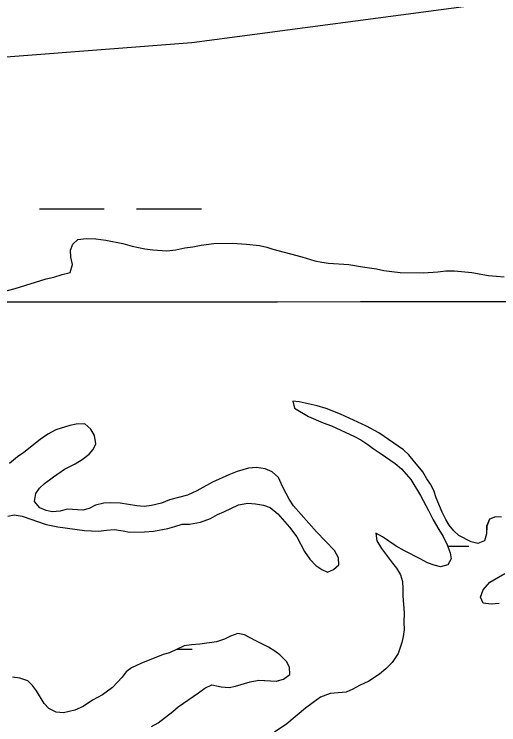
# Model space of a CAD drawing. Extents: x 3281947 to 3319794, y 715894 to 741249.
# Drawn here: x 3300469.4 to 3300708.6, y 727128.9 to 727479.6 of the extents above; entities that cross this region are included whole.
import ezdxf

# ---------------------------------------------------------------- set-up
doc = ezdxf.new("R2010")
doc.units = 0
for name, color, linetype in [('V-GRID-MAJR', 7, 'Continuous'), ('V-TOPO-SHOR', 7, 'Continuous'), ('V-WETL-SWMP', 7, 'Continuous')]:
    doc.layers.add(name, color=color, linetype=linetype)

msp = doc.modelspace()

# ---------------------------------------------------------------- linework, layer by layer
at = {"layer": 'V-GRID-MAJR'}
msp.add_spline([(3286082.416, 727332.685), (3291331.5, 727333.83), (3296580.583, 727335.738), (3301829.665, 727338.411), (3307078.748, 727341.846), (3312327.829, 727346.045), (3317576.91, 727351.008), (3317576.911, 727351.008)], degree=3, dxfattribs=at)
at = {"layer": 'V-TOPO-SHOR'}
for points in [[(3300466.163, 727343.2440000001), (3300469.894, 727344.275), (3300485.223, 727349.055), (3300488.953, 727349.819), (3300493.0840000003, 727351.111), (3300497.0810000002, 727352.137), (3300498.179, 727355.983), (3300497.282, 727359.712), (3300497.18, 727363.169), (3300498.4020000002, 727366.082), (3300500.8170000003, 727368.453), (3300505.073, 727368.814), (3300509.724, 727368.64), (3300514.637, 727368.062), (3300522.997, 727366.393), (3300527.636, 727365.023), (3300533.872, 727363.77), (3300537.855, 727363.335), (3300544.765, 727362.875), (3300549.156, 727363.366), (3300553.682, 727364.257), (3300557.54, 727364.753), (3300561.669, 727365.645), (3300567.924, 727366.387), (3300577.097, 727366.571), (3300584.1380000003, 727366.108), (3300590.511, 727365.387), (3300594.093, 727364.558), (3300597.143, 727363.6), (3300611.3310000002, 727359.882), (3300617.825, 727357.83), (3300621.276, 727357.134), (3300624.596, 727356.706)], [(3300624.596, 727356.706), (3300634.56, 727356.085), (3300641.326, 727354.828), (3300648.232, 727353.968), (3300651.812, 727353.138), (3300655.795, 727352.571), (3300659.912, 727352.135), (3300671.475, 727351.897), (3300678.524, 727352.366), (3300682.5160000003, 727352.995), (3300686.769, 727352.956), (3300695.4020000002, 727352.082), (3300703.495, 727350.546), (3300707.481, 727350.245), (3300711.333, 727349.943)], [(3300710.002, 727231.389), (3300706.944, 727231.549), (3300704.009, 727230.379), (3300702.649, 727226.936), (3300702.617, 727223.213), (3300701.654, 727219.7660000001), (3300698.3200000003, 727218.335), (3300695.002, 727219.162), (3300688.918, 727222.273), (3300686.413, 727224.557), (3300684.176, 727227.3690000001), (3300682.475, 727230.174), (3300680.646, 727233.781), (3300677.654, 727240.984), (3300676.488, 727244.451), (3300674.9220000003, 727247.654), (3300673.0870000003, 727250.331), (3300671.122, 727253.671), (3300666.39, 727259.561), (3300664.153, 727262.109), (3300661.517, 727264.657), (3300649.4960000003, 727273.006), (3300643.278, 727276.252), (3300630.4390000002, 727282.216), (3300623.418, 727284.938), (3300618.911, 727286.308), (3300610.156, 727288.247), (3300606.969, 727288.542), (3300607.735, 727285.079), (3300614.7430000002, 727281.028), (3300621.893, 727277.907), (3300625.999, 727276.408), (3300637.386, 727271.253), (3300640.558, 727269.498), (3300643.995, 727267.206), (3300646.6350000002, 727265.189), (3300650.071, 727263.032), (3300657.468, 727257.781), (3300660.6350000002, 727255.228), (3300665.241, 727250.001), (3300669.953, 727242.116), (3300674.008, 727234.637), (3300676.2260000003, 727230.099), (3300678.975, 727225.2880000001), (3300681.203, 727221.812), (3300683.161, 727217.6730000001), (3300684.586, 727213.807), (3300685.092, 727210.745), (3300683.47, 727207.835)], [(3300575.4050000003, 727252.272), (3300567.262, 727248.625), (3300559.515, 727244.308), (3300554.9760000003, 727242.221), (3300546.049, 727239.909), (3300542.049, 727238.35), (3300537.253, 727237.197), (3300533.528, 727236.697), (3300529.94, 727236.996), (3300521.711, 727238.2660000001), (3300516.927, 727238.442), (3300513.736, 727238.338), (3300509.607, 727237.312), (3300506.4020000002, 727235.6140000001), (3300503.336, 727234.844), (3300495.631, 727235.311), (3300492.0330000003, 727234.281), (3300488.177, 727234.049), (3300485.123, 727234.608), (3300482.08, 727235.964), (3300479.448, 727239.177), (3300480.015, 727243.028), (3300481.9, 727245.67), (3300484.3140000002, 727248.039), (3300488.73, 727251.324), (3300494.2120000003, 727254.996), (3300499.4220000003, 727257.74), (3300502.898, 727259.836), (3300506.375, 727262.463), (3300508.39, 727264.706), (3300509.7460000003, 727267.618), (3300509.117, 727271.745), (3300507.285, 727274.817), (3300504.251, 727277.504), (3300499.9960000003, 727277.274), (3300496.801, 727276.639), (3300490.001, 727274.442), (3300485.9960000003, 727272.351), (3300482.25, 727269.725), (3300474.082, 727263.286), (3300471.006, 727261.187), (3300467.123, 727257.898)], [(3300466.224, 727231.854), (3300469.419, 727232.491), (3300473.4, 727231.7880000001), (3300485.197, 727227.827), (3300490.901, 727226.58), (3300504.178, 727224.866), (3300511.086, 727224.5380000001), (3300514.944, 727225.036), (3300518.802, 727225.265), (3300523.183, 727224.696), (3300526.3680000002, 727224.002), (3300533.812, 727224.067), (3300538.201, 727224.4280000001), (3300545.259, 727225.826), (3300548.724, 727226.726), (3300552.322, 727227.889), (3300555.912, 727227.9890000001), (3300561.37, 727228.872), (3300566.306, 727230.688), (3300569.7770000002, 727232.65), (3300572.847, 727233.953), (3300580.056, 727237.475), (3300584.715, 727238.231), (3300588.568, 727237.93), (3300592.551, 727237.363), (3300595.7290000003, 727236.138), (3300599.557, 727233.0480000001), (3300605.347, 727226.482), (3300608.892, 727221.665), (3300612.683, 727214.454), (3300615.304, 727210.5750000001), (3300618.335, 727207.491), (3300621.241, 727205.469), (3300624.154, 727204.247), (3300627.09, 727205.549), (3300629.636, 727207.921), (3300629.536, 727211.378), (3300627.574, 727214.982), (3300618.6180000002, 727224.1020000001), (3300607.301, 727236.966), (3300605.204, 727240.175), (3300603.6350000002, 727242.978), (3300601.804, 727246.452), (3300599.85, 727250.988), (3300596.686, 727253.675), (3300593.2430000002, 727255.301), (3300588.9960000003, 727255.873), (3300585.137, 727255.508), (3300579.407, 727253.831), (3300575.4050000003, 727252.272)], [(3300683.47, 727207.835), (3300679.874, 727206.936), (3300676.6890000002, 727207.63), (3300673.377, 727208.857), (3300669.806, 727210.88), (3300662.132, 727214.804), (3300658.032, 727217.1020000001), (3300651.294, 727221.681), (3300647.853, 727223.441), (3300648.353, 727219.713), (3300650.71, 727215.838), (3300656.094, 727208.611), (3300658.066, 727206.203), (3300660.166, 727202.993), (3300661.065, 727199.661), (3300661.3000000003, 727196.204), (3300661.268, 727192.483), (3300661.988, 727184.101), (3300661.8140000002, 727179.452), (3300661.915, 727175.861), (3300661.487, 727172.542), (3300660.794, 727169.49), (3300659.017, 727164.057), (3300656.053, 727159.697), (3300652.836, 727156.536), (3300649.754, 727153.905), (3300644.404, 727150.3640000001), (3300639.8680000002, 727148.279), (3300636.661, 727146.446), (3300633.325, 727145.014), (3300625.344, 727144.421), (3300620.674, 727142.469), (3300616.928, 727139.845), (3300613.183, 727137.087), (3300604.073, 727129.327), (3300597.923, 727125.261)], [(3300708.8200000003, 727188.731), (3300704.828, 727188.3690000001), (3300700.845, 727188.936), (3300699.543, 727191.873), (3300700.9050000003, 727195.448), (3300704.261, 727199.272), (3300711.611, 727203.593)], [(3300605.257, 727157.362), (3300603.819, 727160.1680000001), (3300600.526, 727163.387), (3300598.148, 727165.269), (3300594.978, 727167.291), (3300588.756, 727170.27), (3300583.069, 727173.246), (3300579.751, 727173.9400000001), (3300576.151, 727172.644), (3300573.214, 727171.208), (3300569.345, 727169.781), (3300561.094, 727168.659), (3300556.971, 727168.431), (3300553.379, 727167.932), (3300546.037, 727164.409), (3300542.973, 727163.639), (3300531.899, 727159.219), (3300527.359, 727156.9990000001), (3300524.684, 727155.029), (3300522.665, 727152.389), (3300517.969, 727147.2490000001), (3300513.019, 727143.704), (3300508.075, 727141.09), (3300503.529, 727137.941), (3300499.392, 727136.118), (3300493.663, 727134.84), (3300490.077, 727135.137), (3300486.506, 727136.8960000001), (3300484.136, 727139.444), (3300480.335, 727145.594), (3300478.5, 727148.269), (3300476.126, 727150.5480000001), (3300472.151, 727151.914), (3300468.565, 727152.344)], [(3300537.202, 727128.067), (3300540.409, 727129.898), (3300547.769, 727135.549), (3300550.315, 727137.785), (3300560.346, 727144.607), (3300563.557, 727146.97), (3300566.896, 727148.6680000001), (3300571.541, 727147.6950000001), (3300575.524, 727147.261), (3300578.719, 727147.898), (3300585.917, 727150.093), (3300590.177, 727150.984), (3300598.8140000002, 727150.3740000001), (3300602.279, 727151.408), (3300605.49, 727153.772), (3300605.257, 727157.362)]]:
    msp.add_lwpolyline(points, dxfattribs=at)
at = {"layer": 'V-WETL-SWMP'}
for p, q in [((3300481.8140903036, 727383.4902456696), (3300513.8140903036, 727383.4902456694)), ((3300529.8140903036, 727383.4902456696), (3300561.8140903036, 727383.4902456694)), ((3300683.412318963, 727216.9892456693), (3300693.8140903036, 727216.9892456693)), ((3300549.869023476, 727166.2472456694), (3300557.2220903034, 727166.2472456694))]:
    msp.add_line(p, q, dxfattribs=at)
for points in [[(3300707.4590000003, 727485.419), (3300557.15, 727465.362), (3300426.881, 727455.333)], [(3300466.163, 727343.2440000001), (3300469.894, 727344.274), (3300485.223, 727349.054), (3300488.952, 727349.818), (3300493.0840000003, 727351.11), (3300497.0810000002, 727352.137), (3300498.179, 727355.982), (3300497.282, 727359.712), (3300497.18, 727363.169), (3300498.4020000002, 727366.082), (3300500.816, 727368.453), (3300505.073, 727368.814), (3300509.724, 727368.639), (3300514.637, 727368.063), (3300522.9960000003, 727366.393), (3300527.636, 727365.022), (3300533.872, 727363.769), (3300537.856, 727363.335), (3300544.764, 727362.8740000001), (3300549.1550000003, 727363.366), (3300553.682, 727364.256), (3300557.541, 727364.753), (3300561.67, 727365.6460000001), (3300567.924, 727366.387), (3300577.097, 727366.571), (3300584.1380000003, 727366.109), (3300590.512, 727365.387), (3300594.093, 727364.557), (3300597.142, 727363.599), (3300611.3310000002, 727359.883), (3300617.826, 727357.83), (3300621.276, 727357.135), (3300624.595, 727356.706), (3300634.559, 727356.085), (3300641.326, 727354.828)], [(3300641.326, 727354.828), (3300648.231, 727353.968), (3300651.812, 727353.138), (3300655.795, 727352.571), (3300659.911, 727352.135), (3300671.474, 727351.898), (3300678.523, 727352.366), (3300682.5160000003, 727352.995), (3300686.769, 727352.957), (3300695.401, 727352.081), (3300703.4960000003, 727350.546), (3300707.481, 727350.245), (3300711.333, 727349.944)], [(3300710.001, 727231.389), (3300706.9450000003, 727231.549), (3300704.0100000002, 727230.379), (3300702.65, 727226.936), (3300702.616, 727223.214), (3300701.6550000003, 727219.767), (3300698.319, 727218.335), (3300695.003, 727219.162), (3300688.917, 727222.274), (3300686.412, 727224.556), (3300684.177, 727227.368), (3300682.475, 727230.174), (3300680.646, 727233.78), (3300677.654, 727240.984), (3300676.489, 727244.451), (3300674.9220000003, 727247.655), (3300673.086, 727250.33), (3300671.122, 727253.671), (3300666.39, 727259.562), (3300664.153, 727262.108), (3300661.517, 727264.657), (3300649.4960000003, 727273.006), (3300643.278, 727276.252), (3300630.438, 727282.2170000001), (3300623.418, 727284.938), (3300618.911, 727286.308), (3300610.1550000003, 727288.248), (3300606.968, 727288.542), (3300607.734, 727285.079), (3300614.7430000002, 727281.028), (3300621.892, 727277.907), (3300625.999, 727276.408), (3300637.3850000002, 727271.254), (3300640.559, 727269.498), (3300643.994, 727267.207), (3300646.6350000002, 727265.1900000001), (3300650.071, 727263.032), (3300657.468, 727257.781), (3300660.6350000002, 727255.2270000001), (3300665.24, 727250.002), (3300669.954, 727242.117), (3300674.008, 727234.637), (3300676.227, 727230.098), (3300678.975, 727225.2880000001), (3300681.203, 727221.812), (3300683.16, 727217.6730000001), (3300684.5870000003, 727213.806), (3300685.091, 727210.7440000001), (3300683.47, 727207.834), (3300679.873, 727206.936), (3300676.6890000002, 727207.629), (3300673.377, 727208.856)], [(3300546.0500000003, 727239.909), (3300542.049, 727238.349), (3300537.253, 727237.196), (3300533.5270000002, 727236.698), (3300529.94, 727236.996), (3300521.711, 727238.267), (3300516.927, 727238.442), (3300513.736, 727238.338), (3300509.606, 727237.312), (3300506.401, 727235.613), (3300503.336, 727234.843), (3300495.631, 727235.311), (3300492.0330000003, 727234.28), (3300488.176, 727234.049), (3300485.124, 727234.608), (3300482.079, 727235.965), (3300479.449, 727239.1780000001), (3300480.0160000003, 727243.028), (3300481.9, 727245.67), (3300484.3140000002, 727248.04), (3300488.73, 727251.324), (3300494.213, 727254.996), (3300499.4220000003, 727257.741), (3300502.897, 727259.836), (3300506.376, 727262.464), (3300508.39, 727264.705), (3300509.7460000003, 727267.617), (3300509.1180000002, 727271.7440000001), (3300507.285, 727274.817), (3300504.252, 727277.503), (3300499.9960000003, 727277.275), (3300496.8000000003, 727276.64), (3300490.002, 727274.441), (3300485.995, 727272.35), (3300482.25, 727269.725), (3300474.083, 727263.286), (3300471.007, 727261.187), (3300467.123, 727257.898)], [(3300466.224, 727231.854), (3300469.42, 727232.49), (3300473.401, 727231.789), (3300485.196, 727227.828), (3300490.9, 727226.581), (3300504.177, 727224.866), (3300511.086, 727224.5380000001), (3300514.9450000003, 727225.035), (3300518.802, 727225.2660000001), (3300523.184, 727224.6950000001), (3300526.367, 727224.002), (3300533.812, 727224.068), (3300538.201, 727224.427), (3300545.259, 727225.826), (3300548.723, 727226.725), (3300552.322, 727227.889), (3300555.912, 727227.99), (3300561.37, 727228.871), (3300566.305, 727230.688), (3300569.778, 727232.65), (3300572.847, 727233.952), (3300580.057, 727237.476), (3300584.716, 727238.231), (3300588.568, 727237.931), (3300592.5500000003, 727237.363), (3300595.73, 727236.139), (3300599.557, 727233.047), (3300605.346, 727226.482), (3300608.892, 727221.664), (3300612.682, 727214.453), (3300615.305, 727210.574), (3300618.335, 727207.49), (3300621.241, 727205.47), (3300624.154, 727204.247), (3300627.09, 727205.55), (3300629.637, 727207.92), (3300629.535, 727211.377), (3300627.574, 727214.983), (3300618.617, 727224.103), (3300607.301, 727236.965), (3300605.203, 727240.174), (3300603.634, 727242.979), (3300601.804, 727246.452), (3300599.8510000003, 727250.9890000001), (3300596.685, 727253.676), (3300593.2430000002, 727255.302), (3300588.995, 727255.872), (3300585.137, 727255.508), (3300579.406, 727253.831), (3300575.4050000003, 727252.272), (3300567.2630000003, 727248.6240000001), (3300559.515, 727244.307), (3300554.977, 727242.221), (3300546.0500000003, 727239.909)], [(3300673.377, 727208.856), (3300669.806, 727210.881), (3300662.132, 727214.805), (3300658.032, 727217.1020000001), (3300651.294, 727221.682), (3300647.8540000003, 727223.441), (3300648.352, 727219.714), (3300650.71, 727215.838), (3300656.095, 727208.612), (3300658.0670000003, 727206.202), (3300660.165, 727202.993), (3300661.065, 727199.662), (3300661.3000000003, 727196.204), (3300661.267, 727192.482), (3300661.989, 727184.101), (3300661.8140000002, 727179.451), (3300661.915, 727175.861), (3300661.486, 727172.542), (3300660.794, 727169.491), (3300659.017, 727164.057), (3300656.054, 727159.697), (3300652.835, 727156.536), (3300649.754, 727153.905), (3300644.4050000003, 727150.3640000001), (3300639.867, 727148.278), (3300636.661, 727146.446), (3300633.325, 727145.014), (3300625.344, 727144.421), (3300620.674, 727142.469), (3300616.929, 727139.845), (3300613.182, 727137.087), (3300604.073, 727129.326), (3300597.9220000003, 727125.261)], [(3300708.819, 727188.731), (3300704.828, 727188.368), (3300700.846, 727188.936), (3300699.543, 727191.872), (3300700.904, 727195.449), (3300704.262, 727199.273), (3300711.612, 727203.593)], [(3300594.977, 727167.291), (3300588.757, 727170.2710000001), (3300583.068, 727173.247), (3300579.751, 727173.941), (3300576.15, 727172.645), (3300573.213, 727171.209), (3300569.346, 727169.781), (3300561.094, 727168.659), (3300556.972, 727168.431), (3300553.378, 727167.931), (3300546.036, 727164.408), (3300542.972, 727163.638), (3300531.899, 727159.219), (3300527.36, 727157), (3300524.684, 727155.03), (3300522.666, 727152.39), (3300517.968, 727147.248), (3300513.018, 727143.704), (3300508.076, 727141.09), (3300503.528, 727137.9400000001), (3300499.3910000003, 727136.117), (3300493.664, 727134.839), (3300490.078, 727135.137), (3300486.505, 727136.897), (3300484.1350000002, 727139.444), (3300480.335, 727145.593), (3300478.499, 727148.268), (3300476.126, 727150.549), (3300472.151, 727151.914), (3300468.566, 727152.345)], [(3300537.202, 727128.067), (3300540.4080000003, 727129.899), (3300547.77, 727135.5480000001), (3300550.316, 727137.785), (3300560.346, 727144.607), (3300563.558, 727146.971), (3300566.896, 727148.669), (3300571.54, 727147.696), (3300575.523, 727147.262), (3300578.719, 727147.898), (3300585.917, 727150.093), (3300590.178, 727150.985), (3300598.813, 727150.375), (3300602.278, 727151.408), (3300605.49, 727153.7710000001), (3300605.256, 727157.362), (3300603.819, 727160.167), (3300600.525, 727163.387), (3300598.149, 727165.269), (3300594.977, 727167.291)]]:
    msp.add_lwpolyline(points, dxfattribs=at)

doc.saveas('drawing.dxf')
